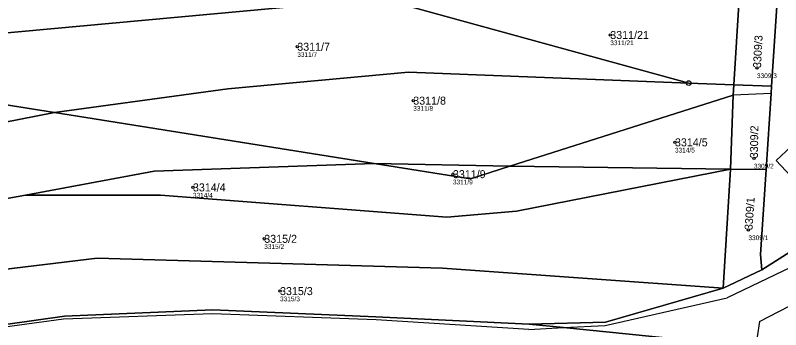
# Model space of a CAD drawing. Extents: x -761174 to -757114, y -1063806 to -1059397.
# Drawn here: x -757940.7 to -757778.1, y -1059946.2 to -1059879.5 of the extents above; entities that cross this region are included whole.
import ezdxf

# ---------------------------------------------------------------- set-up
doc = ezdxf.new("R2010")
doc.units = 0
for name, color, linetype in [('Definiční body', 7, 'Continuous'), ('Hranice parcel', 7, 'Continuous'), ('Parcelní čísla', 7, 'Continuous'), ('Polygon budovy', 7, 'Continuous'), ('Polygon parcely', 7, 'Continuous'), ('Vnitřní kresba', 7, 'Continuous'), ('Značky bodu BP', 7, 'Continuous')]:
    doc.layers.add(name, color=color, linetype=linetype)

msp = doc.modelspace()

# ---------------------------------------------------------------- linework, layer by layer
at = {"layer": 'Definiční body'}
for centre in [(-757814.32, -1059883.64), (-757880.79, -1059886.14), (-757783.16, -1059890.64), (-757856.16, -1059897.58), (-757800.58, -1059906.44), (-757783.82, -1059909.82), (-757847.73, -1059913.2), (-757902.95, -1059916.01), (-757784.97, -1059925.05), (-757887.8, -1059926.93), (-757884.45, -1059938.03)]:
    msp.add_circle(centre, 0.25, dxfattribs=at)
at = {"layer": 'Hranice parcel'}
for p, q in [((-757797.66, -1059893.85), (-757862.33, -1059876.03)), ((-757788.09, -1059894.22), (-757797.66, -1059893.85)), ((-757788.09, -1059894.22), (-757788.23, -1059896.45)), ((-757780.06, -1059894.53), (-757788.09, -1059894.22)), ((-757947.53, -1059897.66), (-757932.32, -1059900.09)), ((-757835.65, -1059911.51), (-757788.23, -1059896.45)), ((-757788.23, -1059896.45), (-757788.75, -1059912.12)), ((-757932.32, -1059900.09), (-757980.06, -1059909.47)), ((-757932.32, -1059900.09), (-757864.45, -1059910.91)), ((-757864.45, -1059910.91), (-757835.65, -1059911.51)), ((-757788.75, -1059912.12), (-757835.65, -1059911.51)), ((-757788.75, -1059912.12), (-757790.35, -1059937.39)), ((-757781.23, -1059912.21), (-757788.75, -1059912.12)), ((-757782.15, -1059933.55), (-757790.35, -1059937.39))]:
    msp.add_line(p, q, dxfattribs=at)
for points in [[(-757947.08, -1059883.64), (-757865.29, -1059876.05), (-757862.33, -1059876.03)], [(-757786.91, -1059875.43), (-757786.94, -1059875.91), (-757788.09, -1059894.22)], [(-757780.06, -1059894.53), (-757778.93, -1059877.53), (-757778.78, -1059875.37)], [(-757932.32, -1059900.09), (-757895.55, -1059895.07), (-757857.14, -1059891.56), (-757797.66, -1059893.85)], [(-757781.23, -1059912.21), (-757780.16, -1059896.07), (-757780.06, -1059894.53)], [(-757772.53, -1059914.35), (-757771.63, -1059915.25), (-757764.67, -1059908.64), (-757770.57, -1059902.36), (-757779.07, -1059910.33), (-757773.95, -1059915.73), (-757772.53, -1059914.35)], [(-757740.98, -1059902.97), (-757750.62, -1059911.2), (-757755.79, -1059915.29), (-757763.51, -1059921.08), (-757774, -1059928.37), (-757782.15, -1059933.55)], [(-757938.47, -1059917.64), (-757911.16, -1059912.55), (-757864.45, -1059910.91)], [(-757938.47, -1059917.64), (-757909.82, -1059917.63), (-757849, -1059922.31), (-757834.26, -1059921.09), (-757788.75, -1059912.12)], [(-757864.45, -1059910.91), (-757844.03, -1059914.17), (-757835.65, -1059911.51)], [(-757782.15, -1059933.55), (-757782.43, -1059930.29), (-757781.23, -1059912.21)], [(-758058.14, -1059970.4), (-758031.02, -1059950.57), (-758014.11, -1059940.7), (-757993.85, -1059931.7), (-757963.21, -1059922.15), (-757938.47, -1059917.64)], [(-758043.34, -1059980.51), (-758035.07, -1059971.65), (-758019.02, -1059957.65), (-757983.58, -1059941.24), (-757954.33, -1059934.81), (-757923.25, -1059931.03), (-757849.94, -1059933.19), (-757790.35, -1059937.39)], [(-757790.35, -1059937.39), (-757815.35, -1059944.66), (-757831.56, -1059945.04)], [(-757831.56, -1059945.04), (-757864.1, -1059943.47), (-757898.7, -1059941.98), (-757930.24, -1059943.36), (-757960.36, -1059947.57), (-757983.02, -1059953.83), (-757999.74, -1059960.3), (-758009.35, -1059964.71), (-758023.54, -1059973.48), (-758035.9, -1059985.59)], [(-757831.56, -1059945.04), (-757824.23, -1059945.78), (-757781.69, -1059950.06), (-757773.12, -1059950.92)]]:
    msp.add_lwpolyline(points, dxfattribs=at)
at = {"layer": 'Polygon budovy'}
msp.add_lwpolyline([(-757770.57, -1059902.36), (-757779.07, -1059910.33), (-757773.95, -1059915.73), (-757772.53, -1059914.35), (-757771.63, -1059915.25), (-757764.67, -1059908.64)], close=True, dxfattribs=at)
at = {"layer": 'Polygon parcely'}
for points in [[(-757947.08, -1059883.64), (-757865.29, -1059876.05), (-757862.33, -1059876.03), (-757887.22, -1059869.16), (-757924.4, -1059873.1), (-757946.78, -1059877.12)], [(-757771.63, -1059874.19), (-757777.92, -1059869.51), (-757778.54, -1059871.72), (-757778.78, -1059875.37), (-757778.93, -1059877.53), (-757780.06, -1059894.53), (-757780.16, -1059896.07), (-757781.23, -1059912.21), (-757782.43, -1059930.29), (-757782.15, -1059933.55), (-757774, -1059928.37), (-757763.51, -1059921.08), (-757755.79, -1059915.29), (-757750.62, -1059911.2), (-757740.98, -1059902.97), (-757770.39, -1059874.5), (-757771.24, -1059873.78)], [(-757895.55, -1059895.07), (-757857.14, -1059891.56), (-757797.66, -1059893.85), (-757862.33, -1059876.03), (-757865.29, -1059876.05), (-757947.08, -1059883.64), (-757947.53, -1059897.66), (-757932.32, -1059900.09)], [(-757788.09, -1059894.22), (-757786.94, -1059875.91), (-757786.91, -1059875.43), (-757787.25, -1059875.44), (-757862.33, -1059876.03), (-757797.66, -1059893.85)], [(-757780.06, -1059894.53), (-757778.93, -1059877.53), (-757778.78, -1059875.37), (-757786.91, -1059875.43), (-757786.94, -1059875.91), (-757788.09, -1059894.22)], [(-757835.65, -1059911.51), (-757788.23, -1059896.45), (-757788.09, -1059894.22), (-757797.66, -1059893.85), (-757857.14, -1059891.56), (-757895.55, -1059895.07), (-757932.32, -1059900.09), (-757864.45, -1059910.91)], [(-757781.23, -1059912.21), (-757780.16, -1059896.07), (-757780.06, -1059894.53), (-757788.09, -1059894.22), (-757788.23, -1059896.45), (-757788.75, -1059912.12)], [(-757947.53, -1059897.66), (-757980.06, -1059909.47), (-757932.32, -1059900.09)], [(-757788.75, -1059912.12), (-757788.23, -1059896.45), (-757835.65, -1059911.51)], [(-757728.47, -1059914.58), (-757726.82, -1059913.34), (-757726.57, -1059913.16), (-757729.35, -1059909.42), (-757734.02, -1059903.12), (-757736.78, -1059899.39), (-757737.57, -1059900.07), (-757740.98, -1059902.97), (-757750.62, -1059911.2), (-757755.79, -1059915.29), (-757763.51, -1059921.08), (-757774, -1059928.37), (-757782.15, -1059933.55), (-757790.35, -1059937.39), (-757815.35, -1059944.66), (-757831.56, -1059945.04), (-757824.23, -1059945.78), (-757781.69, -1059950.06), (-757773.12, -1059950.92), (-757773.72, -1059947.3), (-757737.36, -1059925.28), (-757738.44, -1059921.9), (-757735.07, -1059919.52)], [(-757963.21, -1059922.15), (-757938.47, -1059917.64), (-757911.16, -1059912.55), (-757864.45, -1059910.91), (-757932.32, -1059900.09), (-757980.06, -1059909.47), (-758001.78, -1059917.35), (-758022.95, -1059927.51), (-758042.96, -1059940.27), (-758069.52, -1059960.16), (-758058.14, -1059970.4), (-758031.02, -1059950.57), (-758014.11, -1059940.7), (-757993.85, -1059931.7)], [(-757772.53, -1059914.35), (-757773.95, -1059915.73), (-757779.07, -1059910.33), (-757770.57, -1059902.36), (-757764.67, -1059908.64), (-757771.63, -1059915.25)], [(-757772.53, -1059914.35), (-757771.63, -1059915.25), (-757764.67, -1059908.64), (-757770.57, -1059902.36), (-757779.07, -1059910.33), (-757773.95, -1059915.73)], [(-758019.02, -1059957.65), (-757983.58, -1059941.24), (-757954.33, -1059934.81), (-757923.25, -1059931.03), (-757849.94, -1059933.19), (-757790.35, -1059937.39), (-757788.75, -1059912.12), (-757834.26, -1059921.09), (-757849, -1059922.31), (-757909.82, -1059917.63), (-757938.47, -1059917.64), (-757963.21, -1059922.15), (-757993.85, -1059931.7), (-758014.11, -1059940.7), (-758031.02, -1059950.57), (-758058.14, -1059970.4), (-758043.34, -1059980.51), (-758035.07, -1059971.65)], [(-757834.26, -1059921.09), (-757788.75, -1059912.12), (-757835.65, -1059911.51), (-757844.03, -1059914.17), (-757864.45, -1059910.91), (-757911.16, -1059912.55), (-757938.47, -1059917.64), (-757909.82, -1059917.63), (-757849, -1059922.31)], [(-757835.65, -1059911.51), (-757864.45, -1059910.91), (-757844.03, -1059914.17)], [(-757790.35, -1059937.39), (-757782.15, -1059933.55), (-757782.43, -1059930.29), (-757781.23, -1059912.21), (-757788.75, -1059912.12)], [(-757831.56, -1059945.04), (-757815.35, -1059944.66), (-757790.35, -1059937.39), (-757849.94, -1059933.19), (-757923.25, -1059931.03), (-757954.33, -1059934.81), (-757983.58, -1059941.24), (-758019.02, -1059957.65), (-758035.07, -1059971.65), (-758043.34, -1059980.51), (-758035.9, -1059985.59), (-758023.54, -1059973.48), (-758009.35, -1059964.71), (-757999.74, -1059960.3), (-757983.02, -1059953.83), (-757960.36, -1059947.57), (-757930.24, -1059943.36), (-757898.7, -1059941.98), (-757864.1, -1059943.47)]]:
    msp.add_lwpolyline(points, close=True, dxfattribs=at)
msp.add_lwpolyline([(-757781.69, -1059950.06), (-757824.23, -1059945.78), (-757831.56, -1059945.04), (-757864.1, -1059943.47), (-757898.7, -1059941.98), (-757930.24, -1059943.36), (-757960.36, -1059947.57)], dxfattribs=at)
at = {"layer": 'Vnitřní kresba'}
for p, q in [((-757780.16, -1059896.07), (-757788.23, -1059896.45)), ((-757769.51, -1059929.85), (-757789.52, -1059939.43)), ((-757782.64, -1059944.52), (-757764.38, -1059935.05)), ((-757815.4, -1059945.32), (-757789.52, -1059939.43)), ((-757898.79, -1059942.89), (-757930.42, -1059943.96)), ((-757864.06, -1059944.11), (-757898.79, -1059942.89)), ((-757930.42, -1059943.96), (-757960.13, -1059948.13)), ((-757831.61, -1059946.16), (-757864.06, -1059944.11)), ((-757782.64, -1059944.52), (-757783.14, -1059947.76)), ((-757831.61, -1059946.16), (-757824.23, -1059945.78)), ((-757824.23, -1059945.78), (-757815.4, -1059945.32))]:
    msp.add_line(p, q, dxfattribs=at)
at = {"layer": 'Značky bodu BP'}
for radius in [0.5, 0.0303]:
    msp.add_circle((-757797.66, -1059893.85), radius, dxfattribs=at)

# ---------------------------------------------------------------- texts
at = {"layer": 'Definiční body'}
for s, p in [('3311/21', (-757814.32, -1059885.8)), ('3311/7', (-757880.79, -1059888.3)), ('3309/3', (-757783.16, -1059892.8)), ('3311/8', (-757856.16, -1059899.74)), ('3314/5', (-757800.58, -1059908.6)), ('3309/2', (-757783.82, -1059911.98)), ('3311/9', (-757847.73, -1059915.36)), ('3314/4', (-757902.95, -1059918.17)), ('3309/1', (-757784.97, -1059927.21)), ('3315/2', (-757887.8, -1059929.09)), ('3315/3', (-757884.45, -1059940.19))]:
    msp.add_text(s, height=1, dxfattribs=at).set_placement(p)
at = {"layer": 'Parcelní čísla'}
for s, p in [('3311/21', (-757814.32, -1059884.49)), ('3311/7', (-757880.79, -1059886.99)), ('3311/8', (-757856.16, -1059898.43)), ('3314/5', (-757800.58, -1059907.29)), ('3311/9', (-757847.73, -1059914.05)), ('3314/4', (-757902.95, -1059916.86)), ('3315/2', (-757887.8, -1059927.78)), ('3315/3', (-757884.45, -1059938.88))]:
    msp.add_text(s, height=1.7, dxfattribs=at).set_placement(p)
for s, rotation, p in [('3309/3', 87, (-757782.31, -1059890.68)), ('3309/2', 89, (-757782.97, -1059909.83)), ('3309/1', 86, (-757784.12, -1059925.11))]:
    msp.add_text(s, height=1.7, rotation=rotation, dxfattribs=at).set_placement(p)

doc.saveas('drawing.dxf')
